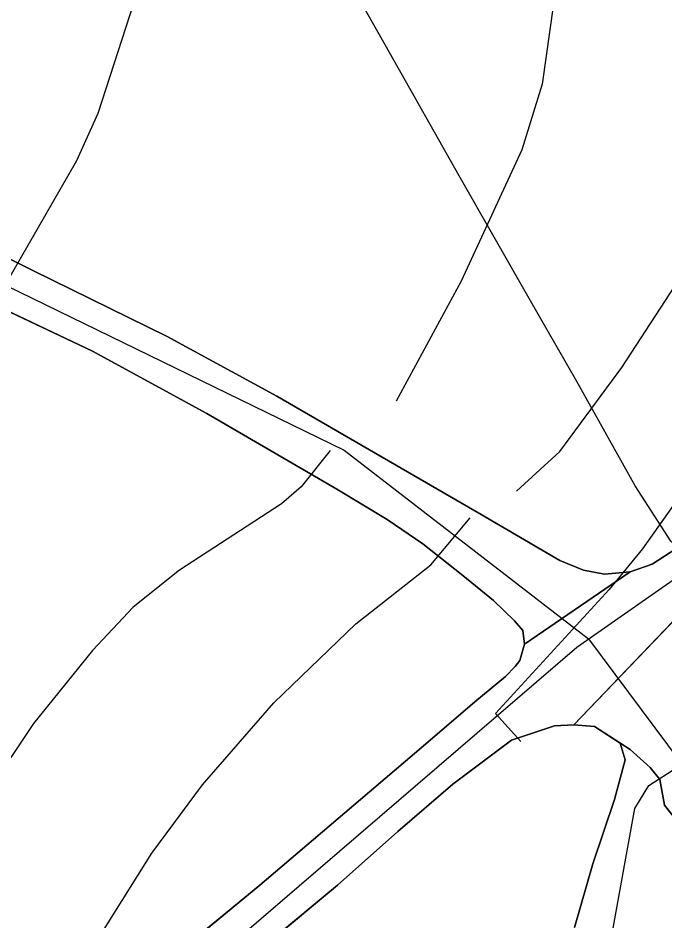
# Model space of a CAD drawing. Extents: x -662620 to -656370, y -1067090 to -1062990.
# Drawn here: x -658210.1 to -658058.1, y -1064212.1 to -1063999.9 of the extents above; entities that cross this region are included whole.
import ezdxf

# ---------------------------------------------------------------- set-up
doc = ezdxf.new("R2010")
doc.units = 0
for name, color, linetype in [('ORNÁ_PŮDA_-_STÁVAJÍCÍ', 7, 'Continuous'), ('OSTATNÍ_PLOCHA_-_STÁVAJÍCÍ', 7, 'Continuous'), ('PLYNOVOD_-_VTL', 7, 'Continuous'), ('SILNICE_II__TŘÍDY_A_III__TŘÍDY', 7, 'Continuous'), ('VODNÍ_TOK', 7, 'Continuous'), ('VRSTEVNICE_ZDŮRAZNĚNÁ', 7, 'Continuous'), ('VRSTEVNICE_ZÁKLADNÍ', 7, 'Continuous')]:
    doc.layers.add(name, color=color, linetype=linetype)

msp = doc.modelspace()

# ---------------------------------------------------------------- linework, layer by layer
at = {"layer": 'ORNÁ_PŮDA_-_STÁVAJÍCÍ'}
for p, q in [((-658206.59, -1064059.26), (-658244.26, -1064040.45)), ((-658175.03, -1064074.76), (-658206.59, -1064059.26)), ((-658225.46, -1064062.6), (-658192.61, -1064078.23)), ((-658149.26, -1064088.78), (-658175.03, -1064074.76)), ((-658192.61, -1064078.23), (-658165.7, -1064092.84)), ((-658101.3, -1064116.61), (-658149.26, -1064088.78)), ((-658165.7, -1064092.84), (-658135.21, -1064110.64)), ((-658135.21, -1064110.64), (-658123.39, -1064117.78)), ((-658123.39, -1064117.78), (-658115, -1064123.49)), ((-658082.84, -1064127.39), (-658101.3, -1064116.61)), ((-658115, -1064123.49), (-658105.59, -1064130.95)), ((-658055.32, -1064124.48), (-658061.16, -1064128.24)), ((-658077.23, -1064129.66), (-658082.84, -1064127.39)), ((-658061.16, -1064128.24), (-658066.32, -1064130.03)), ((-658105.59, -1064130.95), (-658098.42, -1064136.76)), ((-658072.29, -1064130.61), (-658077.23, -1064129.66)), ((-658066.32, -1064130.03), (-658072.29, -1064130.61)), ((-658098.42, -1064136.76), (-658093.44, -1064141.54)), ((-658093.44, -1064141.54), (-658091.52, -1064143.86)), ((-658091.52, -1064143.86), (-658091.15, -1064147.06)), ((-658091.15, -1064147.06), (-658092.22, -1064150.87)), ((-658092.22, -1064150.87), (-658093.32, -1064152.29)), ((-658093.32, -1064152.29), (-658095.6, -1064154.61)), ((-658095.6, -1064154.61), (-658102.75, -1064160.6)), ((-658102.75, -1064160.6), (-658112.73, -1064169.13)), ((-658094.2, -1064169.6), (-658084.1, -1064166.2)), ((-658084.1, -1064166.2), (-658079.5, -1064166)), ((-658079.5, -1064166), (-658074.7, -1064166.4)), ((-658074.7, -1064166.4), (-658068.61, -1064170.34)), ((-658112.73, -1064169.13), (-658125.95, -1064180.41)), ((-658107.98, -1064179.92), (-658094.2, -1064169.6)), ((-658068.61, -1064170.34), (-658067.49, -1064174.26)), ((-658067.49, -1064174.26), (-658069.95, -1064183.55)), ((-658125.95, -1064180.41), (-658153.26, -1064203.67)), ((-658120.86, -1064191.09), (-658107.98, -1064179.92)), ((-658069.95, -1064183.55), (-658075.03, -1064198.64)), ((-658135.05, -1064203.68), (-658120.86, -1064191.09)), ((-658120.86, -1064191.09), (-658120.86, -1064191.09)), ((-658075.03, -1064198.64), (-658079.34, -1064213.64)), ((-658202.7, -1064259.8), (-658135.05, -1064203.68)), ((-658153.26, -1064203.67), (-658194.64, -1064237.63))]:
    msp.add_line(p, q, dxfattribs=at)
for points in [[(-658055.32, -1064124.48), (-658061.16, -1064128.24), (-658066.32, -1064130.03), (-658072.29, -1064130.61), (-658077.23, -1064129.66), (-658082.84, -1064127.39), (-658101.3, -1064116.61), (-658149.26, -1064088.78), (-658175.03, -1064074.76), (-658206.59, -1064059.26), (-658244.26, -1064040.45), (-658255.21, -1064035.33), (-658266, -1064029.82), (-658272.53, -1064025.68), (-658279.27, -1064020.64), (-658285.11, -1064014.98), (-658290.79, -1064008.12), (-658295.84, -1064000.45), (-658298.76, -1063994.51)], [(-658225.46, -1064062.6), (-658192.61, -1064078.23), (-658165.7, -1064092.84), (-658135.21, -1064110.64), (-658123.39, -1064117.78), (-658115, -1064123.49), (-658105.59, -1064130.95), (-658098.42, -1064136.76), (-658093.44, -1064141.54), (-658091.52, -1064143.86), (-658091.15, -1064147.06), (-658092.22, -1064150.87), (-658093.32, -1064152.29), (-658095.6, -1064154.61), (-658102.75, -1064160.6), (-658112.73, -1064169.13), (-658125.95, -1064180.41), (-658153.26, -1064203.67), (-658194.64, -1064237.63)], [(-658202.7, -1064259.8), (-658135.05, -1064203.68), (-658120.86, -1064191.09), (-658120.86, -1064191.09), (-658107.98, -1064179.92), (-658094.2, -1064169.6), (-658084.1, -1064166.2), (-658079.5, -1064166), (-658074.7, -1064166.4), (-658068.61, -1064170.34), (-658067.49, -1064174.26), (-658069.95, -1064183.55), (-658075.03, -1064198.64), (-658079.34, -1064213.64)]]:
    msp.add_lwpolyline(points, dxfattribs=at)
at = {"layer": 'OSTATNÍ_PLOCHA_-_STÁVAJÍCÍ'}
for p, q in [((-658244.26, -1064040.45), (-658206.59, -1064059.26)), ((-658244.26, -1064040.45), (-658206.59, -1064059.26)), ((-658206.59, -1064059.26), (-658175.03, -1064074.76)), ((-658206.59, -1064059.26), (-658175.03, -1064074.76)), ((-658192.61, -1064078.23), (-658225.46, -1064062.6)), ((-658192.61, -1064078.23), (-658225.46, -1064062.6)), ((-658175.03, -1064074.76), (-658149.26, -1064088.78)), ((-658175.03, -1064074.76), (-658149.26, -1064088.78)), ((-658165.7, -1064092.84), (-658192.61, -1064078.23)), ((-658165.7, -1064092.84), (-658192.61, -1064078.23)), ((-658149.26, -1064088.78), (-658101.3, -1064116.61)), ((-658149.26, -1064088.78), (-658101.3, -1064116.61)), ((-658135.21, -1064110.64), (-658165.7, -1064092.84)), ((-658135.21, -1064110.64), (-658165.7, -1064092.84)), ((-658123.39, -1064117.78), (-658135.21, -1064110.64)), ((-658123.39, -1064117.78), (-658135.21, -1064110.64)), ((-658115, -1064123.49), (-658123.39, -1064117.78)), ((-658115, -1064123.49), (-658123.39, -1064117.78)), ((-658101.3, -1064116.61), (-658082.84, -1064127.39)), ((-658101.3, -1064116.61), (-658082.84, -1064127.39)), ((-658105.59, -1064130.95), (-658115, -1064123.49)), ((-658105.59, -1064130.95), (-658115, -1064123.49)), ((-658061.16, -1064128.24), (-658055.32, -1064124.48)), ((-658061.16, -1064128.24), (-658055.32, -1064124.48)), ((-658082.84, -1064127.39), (-658077.23, -1064129.66)), ((-658082.84, -1064127.39), (-658077.23, -1064129.66)), ((-658066.32, -1064130.03), (-658061.16, -1064128.24)), ((-658066.32, -1064130.03), (-658061.16, -1064128.24)), ((-658098.42, -1064136.76), (-658105.59, -1064130.95)), ((-658098.42, -1064136.76), (-658105.59, -1064130.95)), ((-658066.32, -1064130.03), (-658091.15, -1064147.06)), ((-658091.15, -1064147.06), (-658066.32, -1064130.03)), ((-658066.32, -1064130.03), (-658091.15, -1064147.06)), ((-658091.15, -1064147.06), (-658066.32, -1064130.03)), ((-658077.23, -1064129.66), (-658072.29, -1064130.61)), ((-658077.23, -1064129.66), (-658072.29, -1064130.61)), ((-658072.29, -1064130.61), (-658066.32, -1064130.03)), ((-658072.29, -1064130.61), (-658066.32, -1064130.03)), ((-658093.44, -1064141.54), (-658098.42, -1064136.76)), ((-658093.44, -1064141.54), (-658098.42, -1064136.76)), ((-658079.5, -1064166), (-658052.8, -1064138.1)), ((-658052.8, -1064138.1), (-658079.5, -1064166)), ((-658052.8, -1064138.1), (-658079.5, -1064166)), ((-658091.52, -1064143.86), (-658093.44, -1064141.54)), ((-658091.52, -1064143.86), (-658093.44, -1064141.54)), ((-658091.15, -1064147.06), (-658091.52, -1064143.86)), ((-658091.15, -1064147.06), (-658091.52, -1064143.86)), ((-658092.22, -1064150.87), (-658091.15, -1064147.06)), ((-658092.22, -1064150.87), (-658091.15, -1064147.06)), ((-658093.32, -1064152.29), (-658092.22, -1064150.87)), ((-658093.32, -1064152.29), (-658092.22, -1064150.87)), ((-658095.6, -1064154.61), (-658093.32, -1064152.29)), ((-658095.6, -1064154.61), (-658093.32, -1064152.29)), ((-658102.75, -1064160.6), (-658095.6, -1064154.61)), ((-658102.75, -1064160.6), (-658095.6, -1064154.61)), ((-658112.73, -1064169.13), (-658102.75, -1064160.6)), ((-658112.73, -1064169.13), (-658102.75, -1064160.6)), ((-658084.1, -1064166.2), (-658094.2, -1064169.6)), ((-658084.1, -1064166.2), (-658094.2, -1064169.6)), ((-658079.5, -1064166), (-658084.1, -1064166.2)), ((-658079.5, -1064166), (-658084.1, -1064166.2)), ((-658074.7, -1064166.4), (-658079.5, -1064166)), ((-658066.31, -1064171.82), (-658074.7, -1064166.4)), ((-658068.61, -1064170.34), (-658074.7, -1064166.4)), ((-658074.7, -1064166.4), (-658066.31, -1064171.82)), ((-658068.61, -1064170.34), (-658074.7, -1064166.4)), ((-658074.7, -1064166.4), (-658066.31, -1064171.82)), ((-658125.95, -1064180.41), (-658112.73, -1064169.13)), ((-658125.95, -1064180.41), (-658112.73, -1064169.13)), ((-658094.2, -1064169.6), (-658107.98, -1064179.93)), ((-658094.2, -1064169.6), (-658107.98, -1064179.93)), ((-658067.49, -1064174.26), (-658068.61, -1064170.34)), ((-658067.49, -1064174.26), (-658068.61, -1064170.34)), ((-658061.59, -1064176.04), (-658066.31, -1064171.82)), ((-658066.31, -1064171.82), (-658061.59, -1064176.04)), ((-658066.31, -1064171.82), (-658061.59, -1064176.04)), ((-658069.95, -1064183.55), (-658067.49, -1064174.26)), ((-658069.95, -1064183.55), (-658067.49, -1064174.26)), ((-658059.35, -1064178.87), (-658061.59, -1064176.04)), ((-658061.59, -1064176.04), (-658059.35, -1064178.87)), ((-658061.59, -1064176.04), (-658059.35, -1064178.87)), ((-658058.25, -1064184.89), (-658059.35, -1064178.87)), ((-658059.35, -1064178.87), (-658058.25, -1064184.89)), ((-658059.35, -1064178.87), (-658058.25, -1064184.89)), ((-658153.26, -1064203.67), (-658125.95, -1064180.41)), ((-658153.26, -1064203.67), (-658125.95, -1064180.41)), ((-658107.98, -1064179.93), (-658120.86, -1064191.09)), ((-658107.98, -1064179.93), (-658120.86, -1064191.09)), ((-658075.03, -1064198.64), (-658069.95, -1064183.55)), ((-658075.03, -1064198.64), (-658069.95, -1064183.55)), ((-658037.12, -1064211.53), (-658058.25, -1064184.89)), ((-658058.25, -1064184.89), (-658037.12, -1064211.53)), ((-658058.25, -1064184.89), (-658037.12, -1064211.53)), ((-658120.86, -1064191.09), (-658135.05, -1064203.69)), ((-658120.86, -1064191.09), (-658135.05, -1064203.69)), ((-658079.34, -1064213.64), (-658075.03, -1064198.64)), ((-658079.34, -1064213.64), (-658075.03, -1064198.64)), ((-658135.05, -1064203.69), (-658202.7, -1064259.8)), ((-658135.05, -1064203.69), (-658202.7, -1064259.8)), ((-658194.64, -1064237.63), (-658153.26, -1064203.67)), ((-658194.64, -1064237.63), (-658153.26, -1064203.67))]:
    msp.add_line(p, q, dxfattribs=at)
for points in [[(-658244.26, -1064040.45), (-658206.59, -1064059.26), (-658175.03, -1064074.76), (-658149.26, -1064088.78), (-658101.3, -1064116.61), (-658082.84, -1064127.39), (-658077.23, -1064129.66), (-658072.29, -1064130.61), (-658066.32, -1064130.03), (-658091.15, -1064147.06), (-658091.52, -1064143.86), (-658093.44, -1064141.54), (-658098.42, -1064136.76), (-658105.59, -1064130.95), (-658115, -1064123.49), (-658123.39, -1064117.78), (-658135.21, -1064110.64), (-658165.7, -1064092.84), (-658192.61, -1064078.23), (-658225.46, -1064062.6)], [(-658244.26, -1064040.45), (-658206.59, -1064059.26), (-658175.03, -1064074.76), (-658149.26, -1064088.78), (-658101.3, -1064116.61), (-658082.84, -1064127.39), (-658077.23, -1064129.66), (-658072.29, -1064130.61), (-658066.32, -1064130.03), (-658091.15, -1064147.06), (-658091.52, -1064143.86), (-658093.44, -1064141.54), (-658098.42, -1064136.76), (-658105.59, -1064130.95), (-658115, -1064123.49), (-658123.39, -1064117.78), (-658135.21, -1064110.64), (-658165.7, -1064092.84), (-658192.61, -1064078.23), (-658225.46, -1064062.6)], [(-658194.64, -1064237.63), (-658153.26, -1064203.67), (-658125.95, -1064180.41), (-658112.73, -1064169.13), (-658102.75, -1064160.6), (-658095.6, -1064154.61), (-658093.32, -1064152.29), (-658092.22, -1064150.87), (-658091.15, -1064147.06), (-658066.32, -1064130.03), (-658061.16, -1064128.24), (-658055.32, -1064124.48)], [(-658194.64, -1064237.63), (-658153.26, -1064203.67), (-658125.95, -1064180.41), (-658112.73, -1064169.13), (-658102.75, -1064160.6), (-658095.6, -1064154.61), (-658093.32, -1064152.29), (-658092.22, -1064150.87), (-658091.15, -1064147.06), (-658066.32, -1064130.03), (-658061.16, -1064128.24), (-658055.32, -1064124.48)], [(-658052.8, -1064138.1), (-658079.5, -1064166), (-658084.1, -1064166.2), (-658094.2, -1064169.6), (-658107.98, -1064179.93), (-658120.86, -1064191.09), (-658135.05, -1064203.69), (-658202.7, -1064259.8)], [(-658052.8, -1064138.1), (-658079.5, -1064166), (-658084.1, -1064166.2), (-658094.2, -1064169.6), (-658107.98, -1064179.93), (-658120.86, -1064191.09), (-658135.05, -1064203.69), (-658202.7, -1064259.8)], [(-658037.12, -1064211.53), (-658058.25, -1064184.89), (-658059.35, -1064178.87), (-658061.59, -1064176.04), (-658066.31, -1064171.82), (-658074.7, -1064166.4), (-658079.5, -1064166), (-658052.8, -1064138.1)], [(-658079.34, -1064213.64), (-658075.03, -1064198.64), (-658069.95, -1064183.55), (-658067.49, -1064174.26), (-658068.61, -1064170.34), (-658074.7, -1064166.4), (-658066.31, -1064171.82), (-658061.59, -1064176.04), (-658059.35, -1064178.87), (-658058.25, -1064184.89), (-658037.12, -1064211.53)], [(-658079.34, -1064213.64), (-658075.03, -1064198.64), (-658069.95, -1064183.55), (-658067.49, -1064174.26), (-658068.61, -1064170.34), (-658074.7, -1064166.4), (-658066.31, -1064171.82), (-658061.59, -1064176.04), (-658059.35, -1064178.87), (-658058.25, -1064184.89), (-658037.12, -1064211.53)]]:
    msp.add_lwpolyline(points, dxfattribs=at)
at = {"layer": 'PLYNOVOD_-_VTL'}
msp.add_lwpolyline([(-658043.47, -1064138.76), (-658046.17, -1064135.37), (-658046.26, -1064135.26), (-658055.67, -1064124.01), (-658055.82, -1064123.83), (-658056.72, -1064122.88), (-658065.08, -1064109.86), (-658078.85, -1064085.35), (-658089.98, -1064065.8), (-658106.42, -1064037.02), (-658122.8, -1064007.99), (-658154.46, -1063952.1), (-658174.43, -1063917.41), (-658179.34, -1063908.88), (-658202.27, -1063869.2), (-658238.03, -1063807.79), (-658256.52, -1063775.5), (-658267.02, -1063757.04), (-658277.71, -1063738.31), (-658290.15, -1063716.56), (-658300.65, -1063698.53), (-658317.35, -1063669.48), (-658331.13, -1063646.1), (-658336.03, -1063637.69)], dxfattribs=at)
at = {"layer": 'SILNICE_II__TŘÍDY_A_III__TŘÍDY'}
for points in [[(-658555.07, -1063074.05), (-658540.5, -1063108.4), (-658397.92, -1063563.2), (-658298.44, -1064021.1), (-658133.44, -1064101.46), (-658076.09, -1064145.83), (-658032.54, -1064204.21), (-657875.16, -1064438.43), (-657747.41, -1064633.76), (-657735.37, -1064671.72), (-657740.93, -1064805.95), (-657767.12, -1064860.62), (-657773.05, -1064962.28), (-657761.64, -1065052.54)], [(-658537.53, -1064703.19), (-658510.68, -1064674.03), (-658492.63, -1064651.35), (-658479.67, -1064624.04), (-658422.27, -1064443.06), (-658078.82, -1064147.74), (-657816.84, -1063964.45), (-657793.69, -1063952.41), (-657766.85, -1063952.41), (-657741.85, -1063962.6), (-657697.42, -1063980.18), (-657462.28, -1064072.76), (-657438.21, -1064078.31), (-657414.14, -1064070.91), (-657395.63, -1064057.95), (-657315.13, -1063796.42)]]:
    msp.add_lwpolyline(points, dxfattribs=at)
at = {"layer": 'VODNÍ_TOK'}
msp.add_lwpolyline([(-658371.63, -1064708.56), (-658321.9, -1064694.15), (-658233.3, -1064662.28), (-658197.48, -1064644.73), (-658137.23, -1064611.24), (-658122.47, -1064596.26), (-658118.84, -1064575.84), (-658086.55, -1064303.71), (-658065.17, -1064185.66), (-658061.88, -1064180.22), (-658049, -1064171.93), (-658048.64, -1064170.31), (-658055.92, -1064157.36), (-658054.76, -1064144.61), (-658045.5, -1064134.18), (-657802.8, -1063960.93), (-657781.37, -1063956.88), (-657771.52, -1063959.19), (-657639.91, -1064012.5)], dxfattribs=at)
at = {"layer": 'VRSTEVNICE_ZDŮRAZNĚNÁ'}
msp.add_lwpolyline([(-658182.89, -1063996.31), (-658191.33, -1064022.33), (-658196.33, -1064033.48), (-658215.05, -1064065.92), (-658216.63, -1064067.49), (-658229.06, -1064067.92), (-658232.49, -1064072.64), (-658234.49, -1064080.07), (-658236.78, -1064094.94), (-658247.07, -1064134.39), (-658252.22, -1064158.4), (-658256.08, -1064170.41), (-658263.36, -1064186.42), (-658270.08, -1064197.28), (-658278.23, -1064208.71), (-658302.67, -1064238.87), (-658307.82, -1064248.88), (-658311.39, -1064264.74), (-658312.53, -1064280.75), (-658311.68, -1064292.19), (-658308.25, -1064315.48)], dxfattribs=at)
at = {"layer": 'VRSTEVNICE_ZÁKLADNÍ'}
for points in [[(-658093, -1064111.08), (-658082.84, -1064101.8), (-658068.26, -1064082.07), (-658052.4, -1064057.78), (-658043.11, -1064041.77), (-658036.82, -1064029.19), (-658029.96, -1064012.75), (-658019.66, -1063980.02), (-658017.81, -1063967.44), (-658018.24, -1063949.15), (-658020.52, -1063931.99), (-658026.1, -1063904.55), (-658039.68, -1063849.67), (-658044.96, -1063825.65), (-658048.54, -1063805.07), (-658053.25, -1063787.06), (-658058.4, -1063774.2), (-658067.41, -1063758.47), (-658076.27, -1063747.61), (-658082.7, -1063741.18), (-658102.14, -1063725.31)], [(-658093, -1064111.08), (-658082.84, -1064101.8), (-658068.26, -1064082.07), (-658052.4, -1064057.78), (-658043.11, -1064041.77), (-658036.82, -1064029.19), (-658029.96, -1064012.75), (-658019.66, -1063980.02), (-658017.81, -1063967.44), (-658018.24, -1063949.15), (-658020.52, -1063931.99), (-658026.1, -1063904.55), (-658039.68, -1063849.67), (-658044.96, -1063825.65), (-658048.54, -1063805.07), (-658053.25, -1063787.06), (-658058.4, -1063774.2), (-658067.41, -1063758.47), (-658076.27, -1063747.61), (-658082.7, -1063741.18), (-658102.14, -1063725.31)], [(-658027.67, -1063731.89), (-658022.24, -1063745.61), (-658016.52, -1063769.62), (-658013.95, -1063785.06), (-658009.23, -1063805.64), (-657993.65, -1063858.81), (-657983.5, -1063902.55), (-657980.5, -1063922.56), (-657978.22, -1063952.58), (-657978.5, -1063968.59), (-657979.22, -1063974.59), (-657982.36, -1063988.6), (-657986.65, -1064000.6), (-657996.51, -1064020.61), (-658010.52, -1064044.63), (-658029.39, -1064074.64), (-658051.25, -1064107.52), (-658063.4, -1064124.67), (-658071.26, -1064134.24), (-658097.89, -1064163.37), (-658091.95, -1064169.92)], [(-658027.67, -1063731.89), (-658022.24, -1063745.61), (-658016.52, -1063769.62), (-658013.95, -1063785.06), (-658009.23, -1063805.64), (-657993.65, -1063858.81), (-657983.5, -1063902.55), (-657980.5, -1063922.56), (-657978.22, -1063952.58), (-657978.5, -1063968.59), (-657979.22, -1063974.59), (-657982.36, -1063988.6), (-657986.65, -1064000.6), (-657996.51, -1064020.61), (-658010.52, -1064044.63), (-658029.39, -1064074.64), (-658051.25, -1064107.52), (-658063.4, -1064124.67), (-658071.26, -1064134.24), (-658097.89, -1064163.37), (-658091.95, -1064169.92)], [(-658172.17, -1063735.32), (-658163.31, -1063747.33), (-658150.02, -1063763.48), (-658139.59, -1063774.48), (-658126.01, -1063785.49), (-658113.86, -1063792.49), (-658107.28, -1063797.35), (-658099.99, -1063805.5), (-658097.42, -1063809.64), (-658093.56, -1063821.65), (-658091.99, -1063831.94), (-658088.27, -1063871.39), (-658087.7, -1063886.83), (-658081.7, -1063936.57), (-658081.7, -1063964.01), (-658084.27, -1063996.6), (-658086.99, -1064015.47), (-658091.7, -1064030.9), (-658106, -1064061.78), (-658121.29, -1064089.94)], [(-658172.17, -1063735.32), (-658163.31, -1063747.33), (-658150.02, -1063763.48), (-658139.59, -1063774.48), (-658126.01, -1063785.49), (-658113.86, -1063792.49), (-658107.28, -1063797.35), (-658099.99, -1063805.5), (-658097.42, -1063809.64), (-658093.56, -1063821.65), (-658091.99, -1063831.94), (-658088.27, -1063871.39), (-658087.7, -1063886.83), (-658081.7, -1063936.57), (-658081.7, -1063964.01), (-658084.27, -1063996.6), (-658086.99, -1064015.47), (-658091.7, -1064030.9), (-658106, -1064061.78), (-658121.29, -1064089.94)], [(-658136.79, -1064101.57), (-658143.59, -1064110.09), (-658148.16, -1064114.09), (-658172.18, -1064129.67), (-658183.04, -1064138.39), (-658192.61, -1064148.54), (-658206.48, -1064165.69), (-658216.91, -1064181.27), (-658232.78, -1064211.29), (-658249.22, -1064247.3), (-658269.37, -1064281.32), (-658274.52, -1064291.76)], [(-658136.79, -1064101.57), (-658143.59, -1064110.09), (-658148.16, -1064114.09), (-658172.18, -1064129.67), (-658183.04, -1064138.39), (-658192.61, -1064148.54), (-658206.48, -1064165.69), (-658216.91, -1064181.27), (-658232.78, -1064211.29), (-658249.22, -1064247.3), (-658269.37, -1064281.32), (-658274.52, -1064291.76)], [(-658202.48, -1064234.15), (-658178.61, -1064196.13), (-658166.74, -1064180.13), (-658150.02, -1064160.83), (-658130.72, -1064142.25), (-658113.14, -1064128.38), (-658103.85, -1064117.38)], [(-658202.48, -1064234.15), (-658178.61, -1064196.13), (-658166.74, -1064180.13), (-658150.02, -1064160.83), (-658130.72, -1064142.25), (-658113.14, -1064128.38), (-658103.85, -1064117.38)]]:
    msp.add_lwpolyline(points, dxfattribs=at)

doc.saveas('drawing.dxf')
